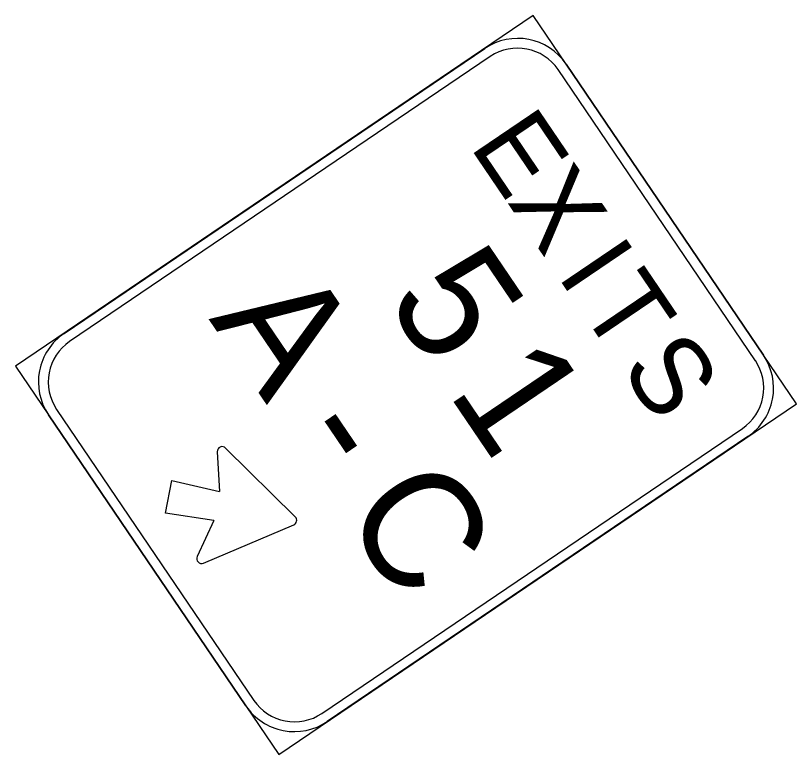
# Model space of a CAD drawing. Extents: x 1581789 to 1622364, y 1043167 to 1103486.
# Drawn here: x 1607776.21 to 1607816.16, y 1091359.05 to 1091396.87 of the extents above; entities that cross this region are included whole.
import ezdxf

# ---------------------------------------------------------------- set-up
doc = ezdxf.new("R2010")
doc.units = 0
doc.layers.add('RD_PD_PaveDit', color=7, linetype='Continuous')

msp = doc.modelspace()

# ---------------------------------------------------------------- linework, layer by layer
at = {"layer": 'RD_PD_PaveDit'}
for points in [[(1607776.211, 1091378.92), (1607789.676, 1091359.053), (1607816.165, 1091377.007), (1607802.7, 1091396.874), (1607776.211, 1091378.92), (1607776.211, 1091378.92)], [(1607778.694, 1091380.603), (1607800.216, 1091395.19)], [(1607800.497, 1091394.776), (1607778.975, 1091380.189)], [(1607804.383, 1091394.39), (1607814.482, 1091379.49)], [(1607814.068, 1091379.209), (1607803.969, 1091394.11)], [(1607778.308, 1091376.717), (1607788.406, 1091361.817)], [(1607787.992, 1091361.537), (1607777.894, 1091376.437)], [(1607791.878, 1091361.15), (1607813.401, 1091375.737)], [(1607813.681, 1091375.323), (1607792.159, 1091360.736)], [(1607786.532, 1091374.547), (1607786.642, 1091372.508)], [(1607790.523, 1091371.211), (1607786.957, 1091374.738)], [(1607783.885, 1091371.404), (1607784.207, 1091373.082), (1607786.642, 1091372.508)], [(1607786.359, 1091371.035), (1607783.885, 1091371.404), (1607783.885, 1091371.404)], [(1607786.359, 1091371.035), (1607785.502, 1091369.182)], [(1607785.826, 1091368.847), (1607790.444, 1091370.803)]]:
    msp.add_lwpolyline(points, dxfattribs=at)
for centre, radius, start, end in [((1607801.9, 1091392.707), 3, 34.128, 124.1276), ((1607801.9, 1091392.707), 2.5, 34.128, 124.1276), ((1607780.377, 1091378.12), 3, 124.1276, 214.1279), ((1607780.377, 1091378.12), 2.5, 124.1276, 214.1279), ((1607811.998, 1091377.807), 3, 304.1278, 34.128), ((1607811.998, 1091377.807), 2.5, 304.1278, 34.128), ((1607786.782, 1091374.56), 0.25, 45.3058, 183.0902), ((1607790.347, 1091371.033), 0.25, 292.9497, 45.3055), ((1607785.729, 1091369.077), 0.25, 155.1659, 292.9497), ((1607790.476, 1091363.22), 2.5, 214.1279, 304.1281), ((1607790.476, 1091363.22), 3, 214.1279, 304.1281)]:
    msp.add_arc(centre, radius, start, end, dxfattribs=at)

# ---------------------------------------------------------------- texts
for s, height, p in [('E', 4, (1607799.402, 1091390.202)), ('X', 4, (1607801.329, 1091387.358)), ('I', 4, (1607803.877, 1091383.598)), ('5', 6, (1607795.084, 1091382.313)), ('T', 4, (1607804.993, 1091381.952)), ('A', 6, (1607786.075, 1091381.347)), ('S', 4, (1607807.11, 1091378.828)), ('1', 6, (1607798.279, 1091377.599)), ('-', 6, (1607790.186, 1091375.281)), ('C', 6, (1607792.826, 1091371.385))]:
    msp.add_text(s, height=height, rotation=304.1278, dxfattribs=at).set_placement(p)

doc.saveas('drawing.dxf')
